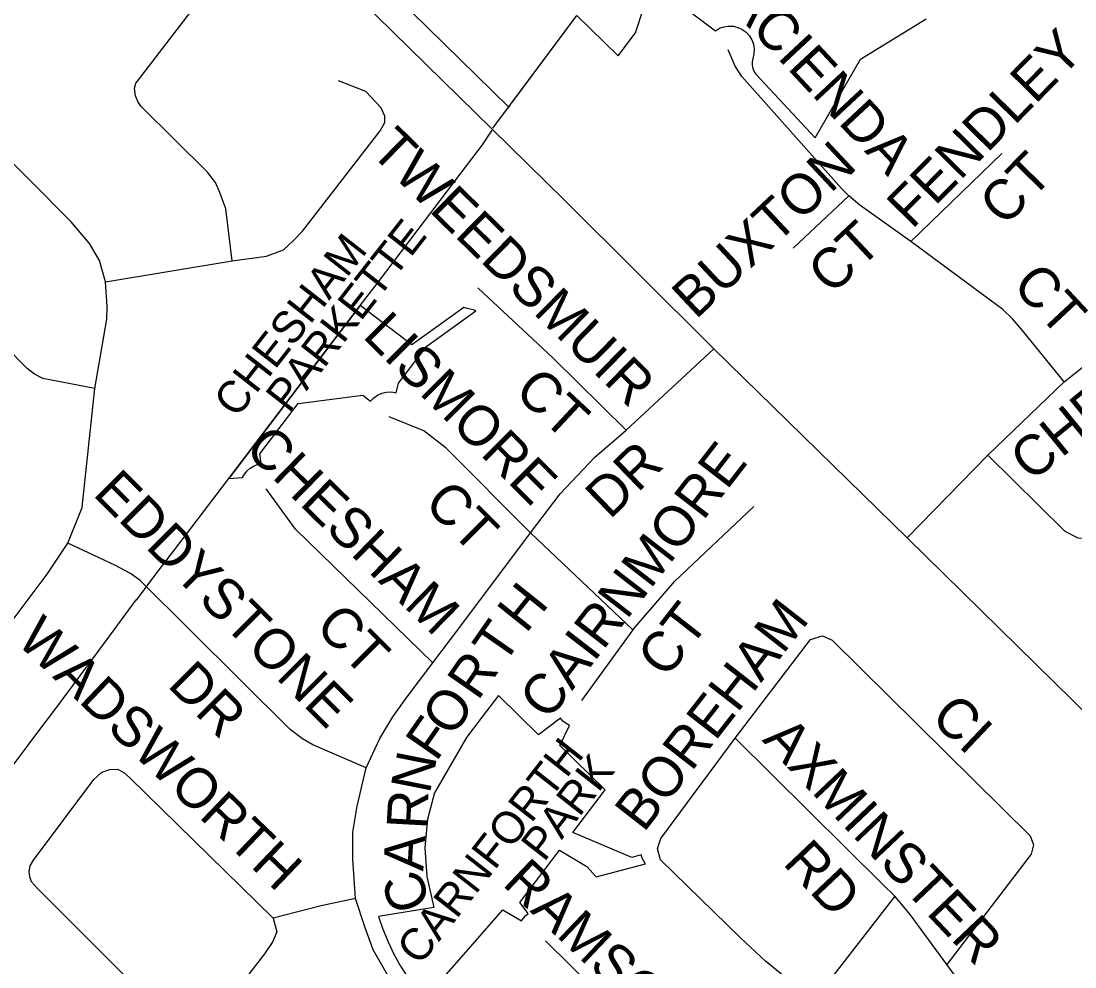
# Model space of a CAD drawing. Extents: x 586326 to 623965, y 4819854 to 4857850.
# Drawn here: x 595604 to 596261, y 4843131 to 4843721 of the extents above; entities that cross this region are included whole.
import ezdxf

# ---------------------------------------------------------------- set-up
doc = ezdxf.new("R2010")
doc.units = 0
for name, color, linetype in [('Lots_Concessions', 7, 'Continuous'), ('Major Rds and Hwys', 7, 'Continuous'), ('Minor Rd Lbls', 7, 'Continuous'), ('Minor Rds', 7, 'Continuous'), ('Park Lbls', 7, 'Continuous'), ('Park Outlines', 7, 'Continuous'), ('Proposed Minor Rds', 7, 'Continuous')]:
    doc.layers.add(name, color=color, linetype=linetype)

msp = doc.modelspace()

# ---------------------------------------------------------------- linework, layer by layer
at = {"layer": 'Lots_Concessions'}
for p, q in [((595909.91, 4843669.68), (595950.69, 4843724.3)), ((595898.17, 4843653.95), (595909.91, 4843669.68)), ((595891.73, 4843643.54), (595897.68, 4843652.77)), ((595874.54, 4843620.93), (595891.73, 4843643.54)), ((595827.5, 4843559.09), (595874.54, 4843620.93)), ((595815.52, 4843543.32), (595827.5, 4843559.09)), ((595733.5, 4843435.48), (595815.52, 4843543.32)), ((595710.45, 4843405.16), (595733.5, 4843435.48)), ((595686.78, 4843374.05), (595710.45, 4843405.16)), ((595675.96, 4843359.56), (595686.78, 4843374.05)), ((595659.7, 4843337.82), (595675.74, 4843359.78)), ((595647.72, 4843321.81), (595659.7, 4843337.82)), ((595644.01, 4843316.85), (595647.72, 4843321.81)), ((595636.35, 4843306.59), (595644.01, 4843316.85)), ((595622.37, 4843287.9), (595636.35, 4843306.59)), ((595608.3, 4843269.09), (595618.09, 4843282.19)), ((595618.09, 4843282.19), (595622.37, 4843287.9)), ((595598.93, 4843256.56), (595608.3, 4843269.09))]:
    msp.add_line(p, q, dxfattribs=at)
at = {"layer": 'Major Rds and Hwys'}
for points in [[(596036.09, 4843516.33), (595942.79, 4843609.37), (595897.63, 4843653.7), (595630.02, 4843916.11)], [(596156.73, 4843398.36), (596036.09, 4843516.33)], [(596340.29, 4843218.09), (596156.73, 4843398.36)]]:
    msp.add_lwpolyline(points, dxfattribs=at)
at = {"layer": 'Minor Rds'}
for points in [[(596120.28, 4843611.86), (596115.62, 4843616.45), (596053.61, 4843686.26), (596049.46, 4843692.73), (596045, 4843702.92)], [(596158.88, 4843583.29), (596215.79, 4843638.21)], [(596120.28, 4843611.86), (596085.57, 4843579.2)], [(596158.88, 4843583.29), (596127.07, 4843605.92), (596120.28, 4843611.86)], [(596254.55, 4843495.78), (596228.66, 4843527.72), (596222.36, 4843535.13), (596216.27, 4843540.84), (596208.44, 4843546.78), (596158.88, 4843583.29)], [(596207.07, 4843450.06), (596254.98, 4843402.56), (596263.15, 4843398.4), (596273.62, 4843398.22), (596340.48, 4843444.58), (596358.78, 4843465.57), (596397.22, 4843518.03), (596398.21, 4843527.41), (596397.24, 4843533.48), (596389.49, 4843538.98), (596332.68, 4843569.41)], [(596254.55, 4843495.78), (596300.79, 4843532.37), (596311.7, 4843542.65), (596319.63, 4843550.84), (596326.45, 4843559.33), (596332.68, 4843569.41)], [(595981.37, 4843465.69), (595935.75, 4843510.48), (595888.86, 4843554.41)], [(595981.37, 4843465.69), (596036.09, 4843516.33)], [(596207.07, 4843450.06), (596254.55, 4843495.78)], [(595633.12, 4843395.01), (595642.05, 4843417.47), (595642.06, 4843417.58), (595649.9, 4843491.56)], [(595921.66, 4843401.48), (595869.04, 4843454.33), (595855.06, 4843465.11), (595833.52, 4843473.84)], [(595921.66, 4843401.48), (595940.12, 4843425.92), (595961.84, 4843448.85), (595981.37, 4843465.69)], [(596156.73, 4843398.36), (596207.07, 4843450.06)], [(595860.82, 4843320.37), (595775.05, 4843403.87), (595756.69, 4843429.02)], [(595985.45, 4843341.12), (596011.64, 4843371.39), (596061.12, 4843417.96)], [(595860.82, 4843320.37), (595878.9, 4843344.31), (595921.66, 4843401.48)], [(595921.66, 4843401.48), (595985.45, 4843341.12)], [(595518.61, 4843282.33), (595525.1, 4843283.87), (595535.16, 4843287.09), (595544.36, 4843291.23), (595554.94, 4843297.45), (595564.53, 4843304.57), (595573.75, 4843314.04), (595583.53, 4843326.86), (595598.31, 4843346.72), (595620.24, 4843375.73), (595633.12, 4843395.01)], [(595819.12, 4843254.88), (595785.97, 4843269.19), (595779.39, 4843273.02), (595771.7, 4843278.95), (595678.15, 4843371.77), (595672.13, 4843376.22), (595662.33, 4843381.44), (595633.12, 4843395.01)], [(595985.45, 4843341.12), (595953.43, 4843296.88)], [(596049.37, 4843273.39), (596096.3, 4843335.08), (596103.93, 4843337.39), (596109.81, 4843334.51), (596233.35, 4843212.45), (596235.42, 4843206.99), (596233.95, 4843201.03), (596181.47, 4843132.27)], [(595819.12, 4843254.88), (595827.74, 4843273.24), (595835.81, 4843286.76), (595844.09, 4843298.49), (595860.82, 4843320.37)], [(596148.9, 4843174.86), (596105.21, 4843118.3), (596100.88, 4843115.59), (596096.96, 4843115.06), (596093.26, 4843115.59), (596087.78, 4843118.26), (596068.36, 4843134.42), (596052.62, 4843148.95), (596002.8, 4843197.54), (596000.88, 4843204.56), (596003.04, 4843210.84), (596049.37, 4843273.39)], [(596148.9, 4843174.86), (596141.39, 4843182.46), (596049.37, 4843273.39)], [(595709.01, 4843088.07), (595705.96, 4843089), (595702.46, 4843091.37), (595614.19, 4843179.57), (595610.45, 4843183.83), (595609.25, 4843186.96), (595608.97, 4843190.34), (595609.63, 4843193.84), (595611.58, 4843197.43), (595649.23, 4843247.64), (595654.33, 4843252.3), (595659.18, 4843253.99), (595664.1, 4843254.05), (595667.9, 4843252.06), (595671.58, 4843248.82), (595761.08, 4843161.11)], [(595812.57, 4843173.48), (595810.94, 4843198.01), (595810.82, 4843214.81), (595813.56, 4843231.04), (595819.12, 4843254.88)], [(595812.57, 4843173.48), (595791.03, 4843168.82), (595761.08, 4843161.11)], [(595846.91, 4843104.79), (595832.51, 4843125.84), (595823.63, 4843141.46), (595818.32, 4843155.67), (595812.57, 4843173.48)], [(596181.47, 4843132.27), (596158.54, 4843163.35), (596148.9, 4843174.86)], [(595761.08, 4843161.11), (595763.51, 4843152.52), (595760.95, 4843146.6), (595755.74, 4843138.99), (595722.84, 4843096.26), (595717.82, 4843090.93), (595715.14, 4843089.37), (595712.34, 4843088.27), (595709.01, 4843088.07)], [(595930.95, 4843147), (595963.33, 4843115.27)], [(596234.69, 4843082.09), (596193.2, 4843117.39), (596188.34, 4843122.93), (596181.47, 4843132.27)]]:
    msp.add_lwpolyline(points, dxfattribs=at)
at = {"layer": 'Park Outlines'}
for points in [[(595847.46, 4843726.61), (595908.07, 4843667.21), (595909.91, 4843669.68), (595910.09, 4843669.92), (595950.69, 4843724.3), (595976.4, 4843699.06), (595987.23, 4843713.43), (595997.41, 4843744.8), (596037.02, 4843714.8), (596039.57, 4843716.33), (596042.36, 4843717.33), (596045.29, 4843717.76), (596048.26, 4843717.62), (596051.14, 4843716.91), (596053.82, 4843715.65), (596056.21, 4843713.89), (596058.22, 4843711.7), (596059.75, 4843709.16), (596060.77, 4843706.38), (596061.23, 4843703.44), (596061.1, 4843700.48), (596060.41, 4843697.59), (596059.92, 4843695.49), (596059.9, 4843693.32), (596060.35, 4843691.2), (596061.24, 4843689.23), (596062.53, 4843687.5), (596099.32, 4843647.9), (596127.59, 4843697.11), (596168.52, 4843722.27)], [(595855.66, 4843110.62), (595878.54, 4843136.76), (595904.37, 4843166.29), (595916.08, 4843159.45), (595917.22, 4843161.15), (595918.59, 4843162.67), (595920.14, 4843164), (595914.95, 4843170.97), (595939.75, 4843203.62), (595956.91, 4843193.47), (595962.73, 4843186.96), (595993.52, 4843195.08), (595992.34, 4843196.8), (595991.4, 4843198.67), (595990.73, 4843200.65), (595984.84, 4843199.1), (595948.03, 4843214.55), (595968.31, 4843241.24), (595940.03, 4843268.98), (595945.94, 4843281.3), (595943.84, 4843282.52), (595941.96, 4843284.06), (595940.35, 4843285.88), (595926.63, 4843275.59), (595901.66, 4843300.09), (595891.51, 4843286.74), (595881.67, 4843273.78), (595871.75, 4843256.57), (595861.82, 4843239.36), (595857.44, 4843222.98), (595855.69, 4843205.06), (595857, 4843187.11), (595861.48, 4843167.76), (595826.87, 4843162.28), (595829.61, 4843154.22), (595832.83, 4843146.34), (595836.52, 4843138.67), (595840.66, 4843131.24), (595845.25, 4843124.07)]]:
    msp.add_lwpolyline(points, dxfattribs=at)
msp.add_lwpolyline([(595880.18, 4843542.21), (595847.7, 4843518.84), (595815.52, 4843543.32), (595733.5, 4843435.48), (595742, 4843436.02), (595743.24, 4843438.22), (595744.83, 4843440.19), (595746.72, 4843441.87), (595748.86, 4843443.21), (595751.19, 4843444.19), (595753.65, 4843444.76), (595752.77, 4843450.79), (595776.75, 4843482.31), (595817.01, 4843487.43), (595821.81, 4843483.68), (595823.86, 4843485.83), (595826.29, 4843487.54), (595829, 4843488.75), (595831.9, 4843489.42), (595834.87, 4843489.5), (595837.8, 4843489.01), (595839.38, 4843494.86), (595856.94, 4843517.98), (595887.61, 4843540.05), (595885.89, 4843540.65), (595884.11, 4843541.04), (595882.1, 4843541.49)], close=True, dxfattribs=at)
at = {"layer": 'Proposed Minor Rds'}
for points in [[(595735.62, 4843571.23), (595731.63, 4843603.68), (595727.9, 4843613.93), (595725.24, 4843620.15), (595720.09, 4843626.49), (595678.88, 4843667.63), (595676.61, 4843670.57), (595675.19, 4843674.17), (595674.59, 4843679.04), (595675.51, 4843682.1), (595676.52, 4843683.4), (595728.11, 4843750.81)], [(595735.62, 4843571.23), (595756.99, 4843574.27), (595767.54, 4843578.16), (595773.66, 4843583.77), (595779.42, 4843589.67), (595827.8, 4843652.33), (595830.72, 4843657.55), (595830.89, 4843661.46), (595828.62, 4843666.7), (595818.96, 4843676.99), (595801.91, 4843683.52)], [(595656.52, 4843558.25), (595652.84, 4843571.39), (595646.57, 4843582.15), (595635.04, 4843595.56), (595557.59, 4843673.67)], [(595649.9, 4843491.56), (595617.42, 4843497.88), (595612.15, 4843500.53), (595607.59, 4843504.08), (595512.57, 4843600.32)], [(595656.52, 4843558.25), (595735.62, 4843571.23)], [(595649.9, 4843491.56), (595657.33, 4843534.88), (595657.6, 4843542.74), (595656.52, 4843558.25)]]:
    msp.add_lwpolyline(points, dxfattribs=at)

# ---------------------------------------------------------------- texts
at = {"layer": 'Minor Rd Lbls'}
for s, height, rotation, p in [('HACIENDA', 25.002, 313.02508, (596026.93, 4843749.7)), ('FENDLEY', 25.002, 45.45116, (596159.73, 4843590.48)), ('TWEEDSMUIR', 25.002, 315.55627, (595820.76, 4843638.83)), ('BUXTON', 25.002, 43.15241, (596024.78, 4843534.19)), ('CT', 25.002, 45.45116, (596217.43, 4843591.93)), ('CT', 25.002, 43.15241, (596109.53, 4843549.35)), ('CT', 25.002, 313.02508, (596221.47, 4843555.32)), ('CHRISTIE', 25.002, 39.36934, (596234.25, 4843432.75)), ('LISMORE', 25.002, 315.00002, (595816.29, 4843523.98)), ('CT', 25.002, 316.88821, (595910.71, 4843488.63)), ('CHESHAM', 25.002, 315.64376, (595742.47, 4843453.1)), ('CAIRNMORE', 25.002, 52.31531, (595932.87, 4843283.7)), ('DR', 25.002, 44.13298, (595971.15, 4843409.36)), ('EDDYSTONE', 25.002, 315.00002, (595648.02, 4843425.36)), ('CT', 25.002, 315.00002, (595854.36, 4843418.95)), ('H', 25, 51.26351, (595918.82, 4843338.24)), ('BOREHAM', 25.002, 52.01333, (595992.31, 4843214.01)), ('CT', 25.002, 315.00002, (595786.47, 4843342.1)), ('CT', 25.002, 52.11676, (596006.39, 4843309.98)), ('WADSWORTH', 25.002, 316.25906, (595600.22, 4843333.44)), ('T', 25, 55.15428, (595904.82, 4843318.24)), ('DR', 25.002, 315.00002, (595694.47, 4843306.1)), ('R', 25, 55.15428, (595888.82, 4843296.24)), ('O', 25, 55.15428, (595872.82, 4843273.24)), ('CI', 25.002, 316.53632, (596170.47, 4843285.1)), ('F', 25, 55.15428, (595862.82, 4843258.24)), ('AXMINSTER', 25.002, 313.50047, (596065.76, 4843272.01)), ('N', 25, 78.69009, (595858.82, 4843238.24)), ('R', 25, 86.87789, (595856.82, 4843216.24)), ('A', 25, 86.87789, (595854.82, 4843190.24)), ('RD', 25.002, 313.50047, (596078.47, 4843195.1)), ('RAMSGATE', 25.002, 316.49435, (595903.48, 4843182.1)), ('C', 25, 109.85523, (595859.82, 4843170.24))]:
    msp.add_text(s, height=height, rotation=rotation, dxfattribs=at).set_placement(p)
at = {"layer": 'Park Lbls'}
for s, p in [('PARKETTE', (595770.9, 4843475.67)), ('CHESHAM', (595738.42, 4843472.48)), ('CARNFORTH', (595852.63, 4843130.92)), ('PARK', (595930.12, 4843195.68))]:
    msp.add_text(s, height=19.992, rotation=52.00002, dxfattribs=at).set_placement(p)

doc.saveas('drawing.dxf')
